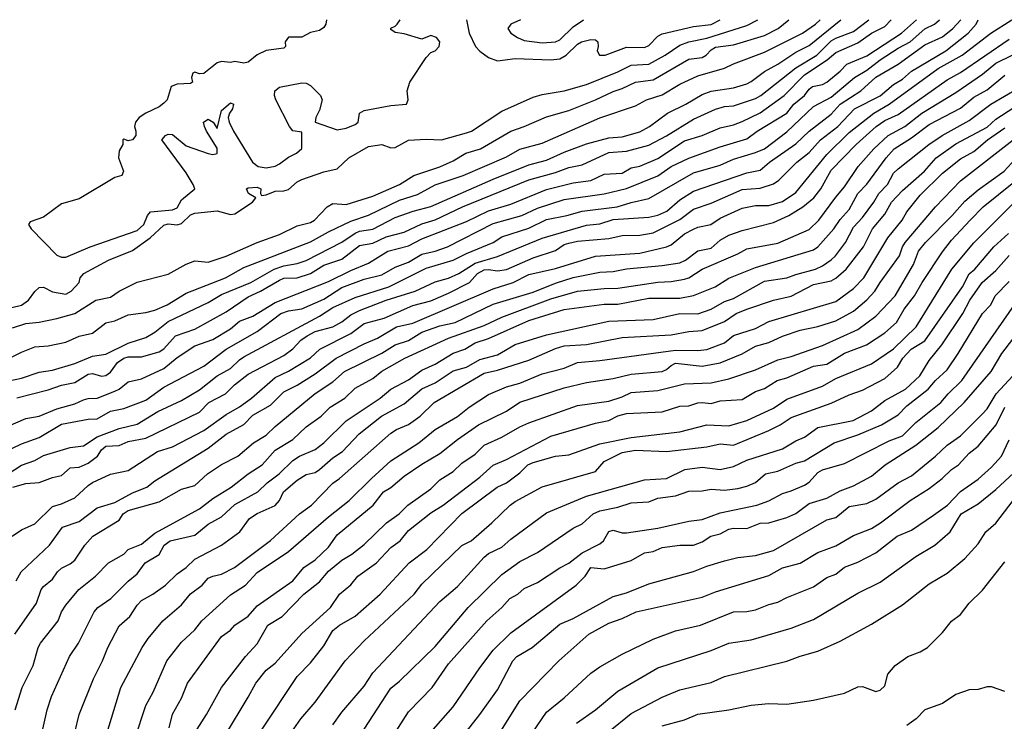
# Model space of a CAD drawing. Header units: metres. Extents: x -46681 to -43747, y -240911 to -237677.
# Tile 1051 of 1056: x -44356 to -44245, y -237755 to -237677. Entities that reach past the tile are written whole.
import ezdxf

# ---------------------------------------------------------------- set-up
doc = ezdxf.new("R2010")
doc.units = ezdxf.units.M
doc.layers.add('CONTOUR_INDEX', color=1, linetype='Continuous')
doc.layers.add('CONTOUR_INTER', color=3, linetype='Continuous')

msp = doc.modelspace()

# ---------------------------------------------------------------- linework, layer by layer
at = {"layer": 'CONTOUR_INDEX'}
for points, elevation in [([(-44358.6, -237715.35), (-44355.6, -237713.86), (-44354.1, -237713.26), (-44352.6, -237713.15), (-44350.6, -237712.74), (-44349.1, -237712.07), (-44347.6, -237711.7), (-44346.1, -237710.54), (-44345.1, -237710.34), (-44343.6, -237709.65), (-44341.6, -237709.41), (-44340.6, -237709.13), (-44339.22, -237708.52), (-44337.1, -237707.24), (-44332.65, -237705.52), (-44330.6, -237704.36), (-44323.1, -237701.48), (-44321.1, -237700.33), (-44318.6, -237699.15), (-44316.6, -237698.47), (-44313.1, -237696.79), (-44311.1, -237696.14), (-44309.1, -237695.08), (-44305.97, -237694.02), (-44301.1, -237691.93), (-44299.6, -237691.07), (-44297.1, -237690.4), (-44290.6, -237687.54), (-44286.6, -237686.19), (-44285.35, -237685.52), (-44283.6, -237684.95), (-44281.6, -237683.76), (-44279.6, -237682.84), (-44276.6, -237681.97), (-44275.6, -237681.48), (-44272.1, -237680.16), (-44267.82, -237678.02), (-44266.37, -237677.02), (-44265.86, -237676.52)], 50), ([(-44357.08, -237727.52), (-44355.6, -237726.54), (-44354.1, -237726), (-44353.1, -237725.47), (-44350.1, -237724.55), (-44348.6, -237724.36), (-44347.1, -237723.37), (-44344.6, -237722.42), (-44342.6, -237721.92), (-44340.26, -237720.52), (-44337.6, -237719.27), (-44335.6, -237718.07), (-44333.59, -237716.52), (-44332.1, -237715.7), (-44331.1, -237714.7), (-44330.6, -237714.37), (-44322.1, -237709.82), (-44320.6, -237708.85), (-44318.1, -237707.73), (-44314.33, -237706.52), (-44310.1, -237704.41), (-44307.1, -237703.52), (-44305.6, -237702.77), (-44302.6, -237701.54), (-44301.6, -237700.92), (-44298.6, -237699.92), (-44296.6, -237698.97), (-44294.31, -237698.52), (-44292.6, -237698.03), (-44288.65, -237697.52), (-44287.1, -237697.03), (-44285.1, -237696.61), (-44280.1, -237693.72), (-44277.1, -237692.84), (-44275.6, -237692.19), (-44273.1, -237691.44), (-44272.12, -237691.02), (-44269.6, -237689.1), (-44266.6, -237686.28), (-44264.6, -237685.21), (-44262.01, -237683.02), (-44260.6, -237682.19), (-44259.1, -237681.02), (-44257.1, -237679.73), (-44255.72, -237679.02), (-44254.1, -237677.53), (-44252.99, -237677.02), (-44252.45, -237676.52)], 55), ([(-44356.31, -237754.02), (-44355.5, -237751.52), (-44354.29, -237749.02), (-44353.72, -237747.02), (-44353.43, -237746.52), (-44351.47, -237744.02), (-44351.09, -237743.02), (-44350.6, -237742.25), (-44349.13, -237740.52), (-44347.27, -237739.02), (-44345.82, -237737.52), (-44344.1, -237736.54), (-44343.6, -237736.01), (-44342.1, -237735.4), (-44340.6, -237734.19), (-44335.6, -237731.44), (-44334.1, -237730.28), (-44332.04, -237729.02), (-44330.1, -237727.52), (-44328.55, -237726.52), (-44327.1, -237724.87), (-44325.1, -237723.65), (-44323.6, -237722.23), (-44321.9, -237721.02), (-44320.9, -237720.02), (-44319.27, -237719.02), (-44318.1, -237717.89), (-44316.1, -237716.8), (-44315.1, -237716), (-44312.53, -237714.52), (-44307.6, -237712.28), (-44303.6, -237710.85), (-44301.6, -237709.91), (-44296.1, -237707.85), (-44293.1, -237706.99), (-44290.1, -237706.69), (-44288.6, -237706.67), (-44284.1, -237705.98), (-44282.6, -237705.91), (-44281.1, -237705.66), (-44280.6, -237705.5), (-44279.1, -237704.54), (-44275.1, -237702.82), (-44274.1, -237702.26), (-44270.6, -237701.6), (-44267.1, -237700.08), (-44266, -237699.02), (-44264.1, -237696.43), (-44263.1, -237695.28), (-44261.57, -237693.02), (-44259.82, -237691.02), (-44258.21, -237689.52), (-44256.33, -237688.52), (-44254.44, -237687.02), (-44250.6, -237684.71), (-44247.6, -237682.63), (-44246.1, -237681.41), (-44242.29, -237679.52)], 60), ([(-44339, -237756.02), (-44338.6, -237754.51), (-44337.6, -237752.72), (-44336.94, -237751.02), (-44333.1, -237745.78), (-44332.1, -237745.08), (-44331.6, -237744.5), (-44330.1, -237743.48), (-44329.1, -237742.32), (-44325.09, -237739.52), (-44323.86, -237738.02), (-44322.6, -237737.16), (-44321.1, -237735.74), (-44320.1, -237734.37), (-44316.08, -237731.02), (-44314.91, -237729.52), (-44314.1, -237729.04), (-44312.6, -237727.78), (-44310.6, -237726.41), (-44308.6, -237725.23), (-44306.6, -237723.66), (-44304.23, -237722.02), (-44301.1, -237720.48), (-44299.6, -237719.47), (-44294.6, -237717.84), (-44292.1, -237717.25), (-44289.1, -237716.8), (-44287.1, -237716.34), (-44283.6, -237716.02), (-44283.1, -237715.81), (-44282.6, -237715.34), (-44282.1, -237715.09), (-44279.1, -237715.44), (-44277.1, -237715.04), (-44274.6, -237714.04), (-44273.1, -237713.18), (-44271.6, -237712.76), (-44270.1, -237712.07), (-44268.1, -237711.4), (-44266.1, -237710.96), (-44264.1, -237710.32), (-44262.1, -237709.24), (-44260.6, -237707.99), (-44259.7, -237707.02), (-44259.11, -237706.02), (-44256.92, -237703.02), (-44256.61, -237702.02), (-44256.31, -237701.52), (-44252.88, -237697.52), (-44250.1, -237694.63), (-44244.16, -237690.02)], 65), ([(-44320.6, -237755.69), (-44319.6, -237754.27), (-44317.1, -237751.34), (-44316.1, -237749.85), (-44308.6, -237741.85), (-44306.6, -237740.15), (-44303.6, -237736.88), (-44303.1, -237736.47), (-44301.6, -237735.74), (-44300.6, -237734.85), (-44296.6, -237731.89), (-44292.1, -237730.03), (-44285.6, -237728.17), (-44283.1, -237728.02), (-44281.04, -237727.02), (-44279.1, -237726.78), (-44277.1, -237727.01), (-44275.6, -237726.69), (-44274.1, -237725.98), (-44270.1, -237724.69), (-44268.6, -237723.81), (-44267.6, -237723.4), (-44266.1, -237722.33), (-44262.16, -237721.52), (-44260.1, -237720.45), (-44258.6, -237719.28), (-44256.27, -237718.02), (-44254.65, -237716.52), (-44253.6, -237714.77), (-44252.19, -237713.02), (-44249.82, -237709.52), (-44249.03, -237708.02), (-44247.64, -237706.02), (-44246.1, -237704.68), (-44244.6, -237702.99)], 70), ([(-44302.1, -237757), (-44299.58, -237753.02), (-44295.23, -237748.52), (-44291.83, -237745.52), (-44289.6, -237744.28), (-44288.1, -237743.77), (-44286.54, -237743.02), (-44279.1, -237741.38), (-44277.6, -237740.75), (-44271.6, -237738.93), (-44270.1, -237738.08), (-44268.1, -237737.53), (-44266.1, -237736.34), (-44264.1, -237735.61), (-44262.1, -237734.43), (-44260.1, -237733.65), (-44259.08, -237733.02), (-44255.73, -237730.52), (-44253.6, -237729.17), (-44252.14, -237728.02), (-44251.1, -237727.02), (-44250.32, -237726.52), (-44249.1, -237725.21), (-44248.1, -237724.42), (-44246.07, -237722.02), (-44245.1, -237720.01)], 75)]:
    msp.add_lwpolyline(points, dxfattribs=dict(at, elevation=elevation))
at = {"layer": 'CONTOUR_INTER'}
for points, elevation in [([(-44360.6, -237717.82), (-44355.6, -237716.79), (-44353.6, -237716.09), (-44352.1, -237715.88), (-44349.6, -237715.14), (-44347.6, -237714.31), (-44346.1, -237714.07), (-44343.6, -237712.86), (-44341.6, -237712.19), (-44340.6, -237711.59), (-44339.1, -237710.41), (-44334.6, -237708.28), (-44333.1, -237707.36), (-44329.81, -237706.02), (-44327.19, -237704.52), (-44326.1, -237704.16), (-44324.6, -237703.91), (-44323.6, -237703.55), (-44319.6, -237701.5), (-44318.1, -237700.48), (-44317.6, -237700.27), (-44316.1, -237700.03), (-44313.6, -237698.74), (-44311.56, -237698.02), (-44309.6, -237697.51), (-44302.6, -237694.42), (-44298.6, -237692.83), (-44296.6, -237692.29), (-44294.6, -237691.38), (-44292.1, -237690.45), (-44289.6, -237689.79), (-44288.1, -237689.68), (-44286.1, -237689.1), (-44285.03, -237688.52), (-44283, -237687.02), (-44280.95, -237686.02), (-44279.1, -237684.91), (-44278.1, -237684.55), (-44275.6, -237684.16), (-44274.1, -237683.72), (-44273.6, -237683.45), (-44272.1, -237682.33), (-44270.6, -237681.52), (-44268.6, -237680.18), (-44267.1, -237679.41), (-44263.53, -237676.52)], 51), ([(-44359.1, -237723.03), (-44355.1, -237721.3), (-44353.6, -237721.02), (-44351.6, -237720.22), (-44349.6, -237719.66), (-44348.6, -237719.19), (-44348.1, -237719.04), (-44347.1, -237719.02), (-44345.1, -237718.24), (-44344.6, -237718), (-44343.6, -237717.2), (-44342.1, -237716.83), (-44339.6, -237715.67), (-44338.1, -237714.45), (-44336.1, -237713.13), (-44334.1, -237712.43), (-44332.1, -237711.23), (-44331.1, -237710.36), (-44329.6, -237709.81), (-44327.1, -237708.26), (-44321.1, -237705.91), (-44318.6, -237704.67), (-44316.6, -237703.85), (-44314.43, -237702.52), (-44312.1, -237701.92), (-44310.6, -237701.14), (-44305.6, -237699.17), (-44303.1, -237697.99), (-44300.6, -237697.25), (-44296.6, -237695.57), (-44293.6, -237694.82), (-44291.6, -237694.57), (-44290.1, -237693.88), (-44288.1, -237693.74), (-44287.1, -237693.16), (-44286.1, -237692.95), (-44284.1, -237692.1), (-44281.1, -237690.13), (-44279.1, -237689.53), (-44277.1, -237688.67), (-44275.6, -237688.33), (-44274.6, -237687.95), (-44272.6, -237686.97), (-44269.88, -237685.02), (-44267.6, -237682.71), (-44265.06, -237681.02), (-44264.1, -237680.19), (-44261.6, -237679.13), (-44260.09, -237678.02), (-44258.6, -237677.28), (-44257.86, -237676.52)], 53), ([(-44357.6, -237709.06), (-44355.6, -237708.58), (-44354.81, -237708.02), (-44354.1, -237707.04), (-44353.6, -237706.58), (-44353.1, -237706.57), (-44352.1, -237707.06), (-44350.6, -237707.34), (-44350.02, -237707.02), (-44349.11, -237706.02), (-44348.98, -237705.52), (-44348.57, -237705.02), (-44345.81, -237703.52), (-44343.1, -237702.44), (-44341.13, -237701.02), (-44339.6, -237699.59), (-44339.1, -237699.45), (-44338.1, -237699.54), (-44337.6, -237699.4), (-44336.6, -237698.44), (-44336.1, -237698.26), (-44333.6, -237698), (-44332.1, -237698.38), (-44331.6, -237698.31), (-44329.64, -237697.02), (-44329.25, -237696.52), (-44330.08, -237696.02), (-44330.29, -237695.52), (-44330.1, -237695.4), (-44329.1, -237695.31), (-44328.7, -237695.52), (-44328.74, -237696.02), (-44328.6, -237696.25), (-44328.1, -237696.2), (-44327.1, -237695.77), (-44326.1, -237695.73), (-44325.6, -237695.57), (-44324.6, -237694.73), (-44324.1, -237694.48), (-44321.6, -237693.59), (-44320.1, -237693.28), (-44318.79, -237692.02), (-44316.6, -237690.75), (-44315.1, -237690.52), (-44314.1, -237690.91), (-44313.6, -237690.88), (-44312.1, -237690.06), (-44310.1, -237689.93), (-44308.41, -237690.02), (-44305.6, -237689.22), (-44305.04, -237689.02), (-44301.6, -237686.8), (-44298.1, -237685.23), (-44297.1, -237684.93), (-44294.6, -237684.5), (-44292.1, -237683.79), (-44288.6, -237682.39), (-44287.1, -237681.63), (-44285.1, -237681.53), (-44283.25, -237680.52), (-44281.6, -237679.37), (-44280.6, -237679.01), (-44278.6, -237678.59), (-44274.1, -237677.16), (-44272.84, -237676.52)], 48), ([(-44357.6, -237725.12), (-44355.6, -237724.15), (-44353.6, -237723.45), (-44351.1, -237721.93), (-44348.1, -237721.38), (-44347.1, -237721.35), (-44345.6, -237720.49), (-44344.1, -237720.18), (-44341.6, -237719.25), (-44339.6, -237717.78), (-44335.1, -237715.42), (-44332.58, -237713.52), (-44329.1, -237711.55), (-44326.46, -237709.52), (-44325.6, -237709.2), (-44324.1, -237709), (-44321.6, -237707.9), (-44319.6, -237706.59), (-44317.1, -237705.66), (-44315.1, -237705.16), (-44313.6, -237704.31), (-44312.1, -237703.73), (-44310.6, -237702.83), (-44309.1, -237702.52), (-44307.73, -237702.02), (-44302.6, -237699.41), (-44299.36, -237698.52), (-44297.6, -237697.7), (-44294.6, -237696.71), (-44290.1, -237696.09), (-44287.6, -237695.47), (-44284.1, -237694.04), (-44282.6, -237692.99), (-44280.6, -237692.07), (-44277.1, -237690.78), (-44274.1, -237689.91), (-44272.91, -237689.02), (-44269.6, -237687.02), (-44268.8, -237686.02), (-44267.6, -237685.03), (-44267.1, -237684.33), (-44266.72, -237684.02), (-44265.6, -237683.8), (-44265.12, -237683.52), (-44263.6, -237682.29), (-44262.87, -237681.52), (-44260.6, -237680.58), (-44256.71, -237678.02), (-44255.02, -237676.52)], 54), ([(-44356.63, -237734.52), (-44355.6, -237733.81), (-44354.1, -237733.11), (-44352.1, -237731.17), (-44351.1, -237730.87), (-44349.6, -237730.2), (-44348.1, -237728.81), (-44347.6, -237728.5), (-44345.6, -237727.56), (-44343.6, -237727.15), (-44340.31, -237725.02), (-44338.6, -237724.5), (-44335.1, -237722.66), (-44332.6, -237720.85), (-44331.1, -237720), (-44329.73, -237719.02), (-44327.1, -237716.69), (-44325.6, -237715.99), (-44323.1, -237714.47), (-44322.06, -237713.52), (-44318.6, -237711.75), (-44317.1, -237710.65), (-44314.82, -237710.02), (-44311.6, -237708.62), (-44309.6, -237708.09), (-44307.6, -237707.24), (-44305.24, -237706.02), (-44304.34, -237705.02), (-44303.6, -237704.62), (-44303.1, -237704.56), (-44302.1, -237704.71), (-44301.1, -237704.57), (-44298.1, -237703.25), (-44295.6, -237702.44), (-44294.6, -237701.76), (-44294.1, -237701.6), (-44293.1, -237701.4), (-44289.6, -237701.09), (-44288.1, -237700.77), (-44286.1, -237700.72), (-44284.6, -237700.44), (-44281.6, -237698.95), (-44280.1, -237697.81), (-44278.1, -237697.11), (-44274.6, -237695.57), (-44272.6, -237695.44), (-44271.1, -237694.94), (-44270.48, -237694.52), (-44268.46, -237692.52), (-44267.1, -237691.43), (-44265.83, -237690.02), (-44263.87, -237688.52), (-44262.01, -237686.52), (-44259.1, -237685.08), (-44257.6, -237683.78), (-44256.6, -237683.21), (-44255.6, -237682.28), (-44251.72, -237680.02), (-44249.21, -237678.02), (-44248.34, -237677.02), (-44248.1, -237676.52)], 57), ([(-44356.6, -237711.13), (-44355.1, -237710.63), (-44353.6, -237710.49), (-44351.6, -237710.08), (-44349.6, -237709.52), (-44347.24, -237708.02), (-44345.6, -237707.68), (-44344.6, -237707.01), (-44342.6, -237705.98), (-44339.1, -237705.08), (-44337.1, -237703.97), (-44336.1, -237703.58), (-44334.6, -237703.73), (-44332.6, -237703.09), (-44329.1, -237701.52), (-44326.6, -237700.64), (-44324.6, -237699.66), (-44323.1, -237699.31), (-44322.67, -237699.02), (-44321.24, -237697.52), (-44320.6, -237697.17), (-44319.1, -237697.28), (-44316.1, -237696.34), (-44313.12, -237695.02), (-44311.5, -237694.02), (-44308.6, -237693.04), (-44307.1, -237692.35), (-44305.67, -237691.52), (-44304, -237691.02), (-44300.61, -237689.02), (-44299.1, -237688.5), (-44296.6, -237687.41), (-44294.1, -237686.73), (-44291.09, -237685.52), (-44289.1, -237684.57), (-44288.1, -237684.25), (-44286.6, -237683.52), (-44284.6, -237683.26), (-44280.6, -237680.95), (-44279.1, -237680.75), (-44278.65, -237680.52), (-44278.1, -237679.91), (-44277.6, -237679.62), (-44275.6, -237679.35), (-44272.1, -237678.28), (-44270.56, -237677.52), (-44269.36, -237676.52)], 49), ([(-44356.56, -237729.02), (-44355.1, -237728.59), (-44353.6, -237728.5), (-44352.1, -237727.92), (-44351.1, -237727.7), (-44350.1, -237726.85), (-44349.1, -237726.78), (-44348.1, -237726.3), (-44347.03, -237725.52), (-44346.6, -237724.83), (-44346.1, -237724.4), (-44344.6, -237724.34), (-44343.6, -237723.87), (-44341.6, -237723.52), (-44335.6, -237720.6), (-44334.55, -237719.52), (-44332.67, -237718.52), (-44331.65, -237717.52), (-44330.1, -237716.34), (-44326.1, -237714.22), (-44325.1, -237713.48), (-44324.19, -237712.52), (-44323.47, -237712.02), (-44322.6, -237711.53), (-44320.6, -237711), (-44319.6, -237710.46), (-44318.6, -237709.67), (-44317.6, -237709.17), (-44314.6, -237708.02), (-44311.35, -237707.02), (-44309.1, -237705.96), (-44307.6, -237705.56), (-44306.44, -237705.02), (-44304.6, -237703.86), (-44302.1, -237703.1), (-44297.1, -237701.04), (-44292.1, -237699.61), (-44290.6, -237699.46), (-44289.1, -237698.94), (-44285.1, -237698.7), (-44284.1, -237698.47), (-44283.08, -237698.02), (-44281.6, -237696.76), (-44280.1, -237695.79), (-44274.1, -237693.72), (-44272.6, -237693.42), (-44271.55, -237692.52), (-44268.6, -237690.44), (-44267.1, -237689.05), (-44264.6, -237687.11), (-44263.62, -237686.02), (-44261.28, -237684.52), (-44259.6, -237682.98), (-44257.1, -237681.51), (-44254.1, -237679.35), (-44252.1, -237678.44), (-44250.95, -237677.52), (-44250.06, -237676.52)], 56), ([(-44356.17, -237739.52), (-44355.63, -237738.52), (-44352.44, -237735.52), (-44350.98, -237733.52), (-44349.1, -237732.85), (-44347.1, -237731.32), (-44345.1, -237730.72), (-44343.1, -237729.66), (-44341.5, -237729.02), (-44340.6, -237728.31), (-44334.6, -237724.62), (-44332.6, -237723.05), (-44330.6, -237721.96), (-44329.6, -237720.94), (-44327.6, -237719.82), (-44326.1, -237718.31), (-44324.6, -237717.56), (-44322.6, -237716.28), (-44320.22, -237714.52), (-44317.1, -237712.9), (-44315.6, -237712.29), (-44313.46, -237711.02), (-44311.6, -237710.6), (-44302.6, -237706.75), (-44300.36, -237706.02), (-44298.6, -237705.12), (-44295.6, -237704.45), (-44291.1, -237703.08), (-44286.1, -237702.74), (-44283.1, -237702.03), (-44282.6, -237701.81), (-44281.1, -237700.58), (-44280.1, -237700.04), (-44279.6, -237699.82), (-44278.12, -237699.52), (-44277.1, -237698.82), (-44274.6, -237697.69), (-44273.1, -237697.39), (-44271.6, -237697.37), (-44270.1, -237696.94), (-44268.6, -237695.93), (-44265.1, -237691.67), (-44262.6, -237689.2), (-44259.82, -237687.02), (-44258.1, -237686), (-44252.6, -237682.01), (-44249.9, -237680.52), (-44246.67, -237678.02), (-44244.31, -237676.52)], 58), ([(-44356.1, -237718.98), (-44352.6, -237718.1), (-44351.1, -237717.55), (-44349.6, -237717.25), (-44348.1, -237716.32), (-44347.6, -237716.24), (-44346.6, -237716.56), (-44346.1, -237716.49), (-44345.6, -237716.1), (-44344.78, -237715.02), (-44344.1, -237714.53), (-44343.6, -237714.39), (-44342.1, -237714.38), (-44340.1, -237713.82), (-44339.6, -237713.46), (-44338.28, -237712.02), (-44336.1, -237711.27), (-44332.6, -237709.32), (-44330.1, -237707.65), (-44328.73, -237707.02), (-44326.6, -237705.76), (-44326.1, -237705.56), (-44324.6, -237705.52), (-44323.1, -237705.02), (-44321.6, -237704.09), (-44319.6, -237703.4), (-44317.6, -237701.87), (-44316.1, -237701.61), (-44314.6, -237700.92), (-44312.6, -237700.38), (-44310.6, -237699.46), (-44309.1, -237699), (-44306.05, -237697.52), (-44298.6, -237694.5), (-44295.6, -237693.69), (-44294.1, -237693.12), (-44292.6, -237692.83), (-44289.6, -237691.44), (-44287.6, -237691.28), (-44285.1, -237690.6), (-44283.1, -237689.55), (-44280.1, -237687.68), (-44277.6, -237686.55), (-44276.6, -237686.26), (-44275.6, -237686.19), (-44273.1, -237685.35), (-44272.52, -237685.02), (-44268.6, -237681.94), (-44266.21, -237680.52), (-44264.6, -237678.9), (-44264.1, -237678.61), (-44262.1, -237677.86), (-44260.38, -237676.52)], 52), ([(-44321.31, -237676.52), (-44321.38, -237677.02), (-44321.6, -237677.41), (-44322.1, -237677.73), (-44323.1, -237677.96), (-44324.1, -237678.48), (-44325.6, -237678.47), (-44325.96, -237679.02), (-44325.94, -237679.52), (-44326.1, -237679.7), (-44328.1, -237679.98), (-44329.1, -237680.46), (-44330.1, -237681.28), (-44330.6, -237681.4), (-44331.6, -237681.22), (-44332.1, -237681.32), (-44333.1, -237681.21), (-44333.6, -237681.36), (-44335.1, -237682.57), (-44335.6, -237682.58), (-44336.1, -237682.41), (-44336.32, -237682.52), (-44336.48, -237683.02), (-44336.36, -237683.52), (-44336.6, -237683.68), (-44338.1, -237683.75), (-44338.77, -237684.02), (-44339.23, -237685.52), (-44339.6, -237685.9), (-44340.1, -237686.29), (-44341.61, -237687.02), (-44342.35, -237687.52), (-44342.79, -237688.02), (-44342.88, -237688.52), (-44342.72, -237689.02), (-44342.74, -237689.52), (-44343.1, -237690.01), (-44343.6, -237690.14), (-44344.1, -237689.92), (-44344.19, -237690.02), (-44344.2, -237690.52), (-44344.6, -237691.24), (-44344.7, -237692.02), (-44344.11, -237693.52), (-44344.3, -237694.02), (-44345.1, -237694.23), (-44349.1, -237696.62), (-44351.1, -237697.2), (-44353.1, -237698.68), (-44354.6, -237699.21), (-44354.78, -237699.52), (-44354.49, -237700.02), (-44351.6, -237702.96), (-44351.1, -237703.17), (-44350.6, -237703.19), (-44347.88, -237702.02), (-44342.6, -237700.19), (-44341.84, -237699.52), (-44341.41, -237698.52), (-44341.1, -237698.09), (-44338.6, -237697.88), (-44338.1, -237697.64), (-44337.6, -237696.73), (-44336.12, -237695.52), (-44336.29, -237695.02), (-44337.1, -237693.71), (-44339.8, -237690.02), (-44339.42, -237689.52), (-44339.1, -237689.37), (-44338.6, -237689.4), (-44337.1, -237690.69), (-44334.6, -237691.54), (-44334.1, -237691.64), (-44333.6, -237691.54), (-44333.6, -237690.96), (-44334.78, -237689.02), (-44335.03, -237688.52), (-44335.12, -237688.02), (-44334.6, -237687.68), (-44334.05, -237688.02), (-44333.6, -237688.74), (-44333.1, -237686.7), (-44332.1, -237685.85), (-44331.75, -237686.02), (-44331.86, -237686.52), (-44332.21, -237687.02), (-44332.38, -237687.52), (-44332.26, -237688.02), (-44331.75, -237689.02), (-44329.63, -237692.52), (-44329, -237693.02), (-44328.1, -237693.17), (-44327.1, -237692.98), (-44326.6, -237692.72), (-44325.6, -237691.96), (-44324.69, -237691.52), (-44324.1, -237691), (-44324.1, -237689.13), (-44325.1, -237688.99), (-44325.48, -237688.52), (-44326.99, -237685.52), (-44327.16, -237685.02), (-44327.13, -237684.52), (-44326.6, -237684.09), (-44324.1, -237683.61), (-44323.6, -237683.66), (-44323.1, -237683.89), (-44322, -237685.02), (-44321.81, -237685.52), (-44322.1, -237686.67), (-44322.51, -237687.52), (-44322.57, -237688.02), (-44320.1, -237688.87), (-44319.1, -237688.7), (-44318.1, -237688.3), (-44317.76, -237688.02), (-44317.61, -237687.02), (-44317.1, -237686.7), (-44314.1, -237686.16), (-44312.34, -237686.02), (-44312.13, -237685.52), (-44312.27, -237684.52), (-44311.97, -237683.52), (-44310.1, -237680.76), (-44309.6, -237680.21), (-44309.09, -237680.02), (-44308.67, -237679.52), (-44308.57, -237679.02), (-44308.95, -237678.52), (-44309.6, -237678.28), (-44310.6, -237678.71), (-44312.6, -237678.09), (-44313.6, -237677.94), (-44314.1, -237677.62), (-44314.1, -237677.46), (-44313.6, -237677.26), (-44313.36, -237677.02), (-44313.05, -237676.52)], 47), ([(-44305.59, -237676.52), (-44305.29, -237678.02), (-44304.59, -237679.52), (-44304.1, -237680.06), (-44303.1, -237680.76), (-44302.1, -237681.15), (-44300.1, -237680.88), (-44296.1, -237681.03), (-44295.1, -237680.91), (-44294.37, -237680.52), (-44293.1, -237679.27), (-44292.67, -237679.02), (-44291.6, -237678.75), (-44291.1, -237678.79), (-44290.84, -237679.02), (-44290.78, -237679.52), (-44290.92, -237680.02), (-44290.63, -237680.52), (-44290.01, -237680.52), (-44287.6, -237679.62), (-44285.6, -237679.63), (-44285.1, -237679.41), (-44284.1, -237678.36), (-44283.6, -237678.11), (-44280.1, -237677.28), (-44278.1, -237677.05), (-44277.08, -237676.52)], 47), ([(-44299.51, -237676.52), (-44300.61, -237677.02), (-44300.96, -237677.52), (-44300.61, -237678.02), (-44299.87, -237678.52), (-44299.1, -237678.84), (-44297.1, -237679.13), (-44295.6, -237679.01), (-44295.1, -237678.79), (-44293.6, -237677.32), (-44292.45, -237676.52)], 46), ([(-44356.33, -237745.52), (-44353.91, -237742.02), (-44353.36, -237740.52), (-44353.1, -237740.15), (-44352.1, -237739.34), (-44351.54, -237738.52), (-44351.1, -237738.11), (-44350.1, -237737.61), (-44349.6, -237737.2), (-44348.46, -237735.52), (-44347.57, -237734.52), (-44344.6, -237732.7), (-44344.15, -237732.02), (-44343.6, -237731.65), (-44340.1, -237730.66), (-44337.6, -237729.25), (-44336.1, -237728.82), (-44334.69, -237727.52), (-44333.1, -237726.46), (-44331.27, -237725.52), (-44329.5, -237724.02), (-44328.1, -237723.16), (-44327.1, -237722.2), (-44322.6, -237718.51), (-44320.6, -237717.2), (-44319.31, -237716.02), (-44315.1, -237713.95), (-44313.6, -237713.01), (-44312.1, -237712.53), (-44310.6, -237711.59), (-44308.6, -237710.89), (-44306.86, -237710.52), (-44302.6, -237708.48), (-44298.1, -237707.1), (-44295.6, -237706.09), (-44293.6, -237705.45), (-44290.6, -237704.88), (-44289.1, -237704.79), (-44287.6, -237704.48), (-44283.6, -237704.12), (-44281.6, -237703.81), (-44280.98, -237703.52), (-44279.6, -237702.47), (-44278.1, -237702.16), (-44277.1, -237701.27), (-44276.1, -237700.72), (-44274.6, -237700.18), (-44271.1, -237699.3), (-44269.36, -237698.52), (-44267.79, -237697.52), (-44266.57, -237696.52), (-44265.77, -237695.52), (-44264.6, -237693.41), (-44261.8, -237690.52), (-44259.57, -237688.52), (-44258.6, -237687.82), (-44257.1, -237687.17), (-44251.6, -237683.26), (-44250.1, -237682.43), (-44244.6, -237678.72)], 59), ([(-44353.59, -237758.02), (-44352.71, -237754.02), (-44352.2, -237752.52), (-44350.2, -237748.02), (-44349.17, -237746.52), (-44347.42, -237743.02), (-44347, -237742.52), (-44345.56, -237741.52), (-44343.6, -237739.56), (-44342.6, -237738.76), (-44341.68, -237737.52), (-44340.1, -237736.56), (-44339.56, -237735.52), (-44338.87, -237735.02), (-44336.1, -237734.41), (-44334.6, -237733.17), (-44333.1, -237732.35), (-44331.6, -237730.97), (-44329.04, -237729.52), (-44327.99, -237728.52), (-44326.64, -237727.52), (-44325.1, -237726), (-44324.35, -237725.52), (-44322.6, -237724.78), (-44321.63, -237724.02), (-44319.1, -237721.56), (-44315.28, -237719.02), (-44314.08, -237718.02), (-44312.1, -237716.96), (-44310.6, -237715.89), (-44309.1, -237715.19), (-44307.1, -237713.98), (-44305.77, -237713.52), (-44304.6, -237712.8), (-44303.1, -237712.3), (-44298.6, -237710.31), (-44294.6, -237709.05), (-44290.1, -237708.45), (-44288.6, -237708.46), (-44285.1, -237707.79), (-44281.6, -237707.77), (-44280.1, -237707.49), (-44277.64, -237706.52), (-44276.1, -237705.54), (-44273.1, -237704.36), (-44266.6, -237702.35), (-44266.1, -237702.01), (-44264.32, -237700.02), (-44263.6, -237698.95), (-44262.6, -237697.85), (-44261.6, -237696.04), (-44260.6, -237695), (-44258.42, -237692.02), (-44257.54, -237691.02), (-44255.6, -237689.78), (-44253.6, -237688.28), (-44250.1, -237686.45), (-44248.6, -237685.21), (-44247.1, -237684.38), (-44245.1, -237682.75)], 61), ([(-44349.6, -237756.55), (-44349.1, -237754.52), (-44347.51, -237750.52), (-44346.5, -237748.52), (-44345.89, -237747.02), (-44344.6, -237744.6), (-44343.42, -237743.52), (-44342.6, -237742.25), (-44342.1, -237741.74), (-44340.82, -237741.02), (-44339.42, -237740.02), (-44338.1, -237738.75), (-44337.07, -237738.02), (-44336.1, -237737.11), (-44333.1, -237735.54), (-44331.07, -237734.02), (-44329.95, -237732.52), (-44329.1, -237731.96), (-44327.1, -237731.06), (-44326.6, -237730.52), (-44326.13, -237729.52), (-44324.6, -237728.21), (-44323.6, -237727.58), (-44322.6, -237727.35), (-44322.1, -237727.04), (-44320.6, -237725.73), (-44319.53, -237725.02), (-44317.63, -237723.02), (-44315.15, -237721.02), (-44312.6, -237719.64), (-44310.6, -237717.97), (-44309.1, -237717.28), (-44307.1, -237715.95), (-44305.59, -237715.52), (-44304.1, -237714.66), (-44302.1, -237714.15), (-44300.1, -237712.99), (-44296.6, -237711.9), (-44289.6, -237710.36), (-44284.6, -237710.18), (-44281.6, -237709.5), (-44279.6, -237709.53), (-44278.1, -237709.02), (-44276.6, -237708.15), (-44275.6, -237707.82), (-44272.1, -237705.89), (-44269.6, -237705.51), (-44268.6, -237705.12), (-44266.36, -237704.52), (-44265.6, -237704.16), (-44264.6, -237703.5), (-44264.14, -237703.02), (-44263.02, -237701.52), (-44262.1, -237699.8), (-44261.1, -237698.73), (-44259.83, -237697.02), (-44259.25, -237696.02), (-44258.28, -237695.02), (-44257.6, -237693.76), (-44257.1, -237693.27), (-44253.65, -237690.52), (-44252.14, -237689.52), (-44249.1, -237687.84), (-44246.68, -237686.02), (-44243.6, -237684.22)], 62), ([(-44346.27, -237757.52), (-44344.41, -237751.52), (-44342.04, -237747.02), (-44341.37, -237746.02), (-44339.72, -237744.02), (-44337.6, -237742.21), (-44336.6, -237740.99), (-44335.3, -237740.02), (-44334.6, -237739.23), (-44334.1, -237738.99), (-44333.1, -237738.79), (-44331.64, -237738.02), (-44327.6, -237735), (-44324.34, -237732.02), (-44323.01, -237731.02), (-44320.6, -237728.55), (-44319.84, -237728.02), (-44314.1, -237722.96), (-44313.45, -237722.52), (-44312.1, -237721.97), (-44310.78, -237721.02), (-44309.2, -237719.52), (-44303.6, -237716.2), (-44302.1, -237715.86), (-44298.6, -237714.76), (-44295.6, -237713.45), (-44294.6, -237713.14), (-44292.1, -237712.99), (-44288.1, -237712.2), (-44282.6, -237711.9), (-44280.6, -237711.52), (-44279.1, -237711.43), (-44276.6, -237710.41), (-44275.29, -237709.52), (-44274.1, -237709.01), (-44271.1, -237708.03), (-44269.1, -237707.55), (-44266.6, -237706.26), (-44264.6, -237705.84), (-44264.1, -237705.54), (-44262.94, -237704.52), (-44260.98, -237702.02), (-44259.97, -237700.02), (-44258.6, -237698.35), (-44257.83, -237697.02), (-44256.6, -237695.68), (-44254.13, -237693.52), (-44252.83, -237692.02), (-44250.6, -237690.45), (-44247.1, -237688.57), (-44246.1, -237687.67), (-44244.1, -237686.38)], 63), ([(-44344.07, -237761.02), (-44341.6, -237753.52), (-44340.8, -237752.02), (-44339.24, -237748.52), (-44337.6, -237746.4), (-44336.11, -237745.02), (-44335.34, -237744.02), (-44332.1, -237741.11), (-44330.42, -237740.02), (-44329.1, -237738.59), (-44325.6, -237736.24), (-44321.1, -237732.35), (-44318.75, -237730.52), (-44316.26, -237728.02), (-44314.1, -237726.07), (-44310.95, -237724.02), (-44309.1, -237722.54), (-44306.6, -237721.09), (-44305.27, -237720.02), (-44303.1, -237718.61), (-44301.1, -237717.75), (-44299.6, -237717.34), (-44297.1, -237716.3), (-44294.6, -237715.66), (-44293.1, -237715.01), (-44290.6, -237714.79), (-44282.1, -237713.63), (-44279.6, -237713.68), (-44278.6, -237713.55), (-44276.6, -237712.8), (-44275.6, -237711.97), (-44273.1, -237711.19), (-44271.6, -237710.39), (-44264.1, -237708.16), (-44262.1, -237706.71), (-44260.94, -237705.52), (-44258.24, -237701.02), (-44256.65, -237699.02), (-44256.1, -237698.09), (-44254.6, -237696.21), (-44252.1, -237693.74), (-44250.1, -237692.15), (-44248.6, -237691.31), (-44247.04, -237690.02), (-44245.1, -237688.67)], 64), ([(-44336.1, -237756.58), (-44334.78, -237754.52), (-44333.1, -237751.52), (-44330.41, -237748.02), (-44329.1, -237746.61), (-44327.92, -237744.52), (-44326.29, -237743.52), (-44323.88, -237741.02), (-44322.1, -237739.66), (-44321.1, -237738.43), (-44319.6, -237737.19), (-44318.48, -237736.52), (-44317.1, -237735.46), (-44314.59, -237733.02), (-44313.15, -237732.02), (-44312.18, -237731.02), (-44309.6, -237729.21), (-44308.6, -237728.18), (-44307.1, -237727.26), (-44306.1, -237726.3), (-44304.6, -237725.31), (-44303.6, -237724.28), (-44301.6, -237723.39), (-44299.6, -237722.24), (-44298.6, -237721.78), (-44293.1, -237719.85), (-44289.6, -237719.35), (-44288.1, -237718.87), (-44287.1, -237718.39), (-44284.1, -237718.17), (-44281.1, -237717.4), (-44278.1, -237717.29), (-44276.1, -237716.85), (-44273.1, -237715.82), (-44270.6, -237714.73), (-44269.1, -237714.35), (-44265.6, -237713.1), (-44261.6, -237711.29), (-44259.6, -237709.82), (-44257.43, -237707.52), (-44255.36, -237704.02), (-44254.79, -237702.52), (-44254.01, -237701.52), (-44251.01, -237698.52), (-44249.6, -237696.91), (-44248.1, -237695.64), (-44245.17, -237693.52), (-44243.1, -237691.3)], 66), ([(-44332.77, -237757.02), (-44330.1, -237752.6), (-44329.27, -237751.02), (-44328.1, -237749.56), (-44327.1, -237748.78), (-44324.1, -237745.44), (-44320.88, -237742.52), (-44319.85, -237741.02), (-44318.6, -237739.96), (-44317.81, -237739.02), (-44315.71, -237737.52), (-44314.1, -237735.79), (-44313.05, -237735.02), (-44312.1, -237733.87), (-44309.6, -237731.88), (-44308.21, -237731.02), (-44304.1, -237727.9), (-44302.6, -237726.54), (-44301.1, -237725.89), (-44296.1, -237723.3), (-44291.1, -237721.84), (-44289.6, -237721.54), (-44288.6, -237720.99), (-44287.6, -237720.73), (-44283.6, -237720.54), (-44281.6, -237719.91), (-44280.6, -237719.89), (-44279.6, -237719.55), (-44279.1, -237719.49), (-44278.1, -237719.63), (-44277.1, -237719.3), (-44274.6, -237719.17), (-44273.1, -237718.26), (-44272.1, -237717.92), (-44270.68, -237717.02), (-44269.6, -237716.75), (-44266.6, -237715.43), (-44265.1, -237715.2), (-44263.1, -237713.96), (-44260.63, -237713.02), (-44258.6, -237711.69), (-44257.28, -237710.52), (-44256.41, -237709.02), (-44255.25, -237707.52), (-44254.4, -237706.02), (-44252.1, -237702.57), (-44251.1, -237701.29), (-44248.99, -237699.02), (-44247.52, -237697.52), (-44244.1, -237694.78)], 67), ([(-44328.6, -237756.31), (-44324.6, -237750.28), (-44323.1, -237748.72), (-44321.6, -237746.81), (-44320.6, -237745.12), (-44319.85, -237744.52), (-44318.1, -237743.48), (-44315.27, -237741.02), (-44312.01, -237737.52), (-44310.05, -237736.02), (-44306.1, -237731.96), (-44302.14, -237729.02), (-44301.08, -237728.52), (-44299.6, -237727.39), (-44298.7, -237726.52), (-44298.1, -237726.25), (-44295.6, -237725.53), (-44294.1, -237725.39), (-44290.6, -237724.13), (-44287.1, -237723.43), (-44281.6, -237722.78), (-44278.6, -237722.03), (-44276.1, -237722.12), (-44274.1, -237721.52), (-44271.1, -237720.13), (-44269.6, -237719.13), (-44265.6, -237717.68), (-44264.1, -237716.8), (-44260.1, -237715.17), (-44257.6, -237713.48), (-44255.06, -237711.02), (-44251.07, -237704.52), (-44248.6, -237701.56), (-44244.1, -237697.08)], 68), ([(-44326.28, -237758.02), (-44324.21, -237755.02), (-44322.6, -237753.14), (-44319.22, -237748.52), (-44317.1, -237746.25), (-44311.47, -237741.02), (-44310.6, -237739.92), (-44306.1, -237735.57), (-44305.07, -237735.02), (-44302.75, -237733.02), (-44300.69, -237731.02), (-44300.1, -237730.61), (-44297.1, -237728.99), (-44291.1, -237727.27), (-44290.1, -237726.14), (-44288.1, -237725.1), (-44286.6, -237724.87), (-44283.1, -237725), (-44278.6, -237724.48), (-44277.1, -237724.14), (-44275.6, -237724.3), (-44271.6, -237722.65), (-44270.33, -237722.02), (-44269.1, -237721.18), (-44264.6, -237719.59), (-44262.6, -237718.63), (-44261.1, -237718.11), (-44258.6, -237716.8), (-44257.17, -237715.52), (-44256.56, -237714.52), (-44255.61, -237713.52), (-44254.1, -237712.59), (-44249.85, -237706.52), (-44249.1, -237705.07), (-44248.49, -237704.52), (-44246.35, -237702.02), (-44244.69, -237700.52)], 69), ([(-44317.1, -237756.17), (-44314.1, -237751.57), (-44313.1, -237750.78), (-44309.1, -237746.92), (-44305.38, -237742.52), (-44301.6, -237738.81), (-44299.6, -237737.37), (-44297.6, -237736.36), (-44293.6, -237733.63), (-44292.6, -237733.14), (-44291.34, -237732.02), (-44290.6, -237731.67), (-44288.6, -237731.26), (-44287.1, -237730.77), (-44285.1, -237730.66), (-44284.1, -237730.26), (-44282.1, -237729.98), (-44280.6, -237729.46), (-44279.1, -237729.44), (-44278.1, -237729.24), (-44276.6, -237729.36), (-44275.1, -237729.17), (-44274.1, -237728.89), (-44273.1, -237728.47), (-44271.99, -237727.52), (-44270.6, -237727.2), (-44268.6, -237726.33), (-44267.6, -237726.04), (-44264.29, -237724.02), (-44261.6, -237723.13), (-44258.95, -237722.02), (-44257.1, -237720.9), (-44256.1, -237719.86), (-44253.73, -237718.02), (-44252.91, -237717.02), (-44251.6, -237715.82), (-44250.35, -237714.02), (-44247.6, -237709.52), (-44246.69, -237708.52), (-44246.19, -237707.52), (-44244.6, -237705.92)], 71), ([(-44313.57, -237756.52), (-44312.1, -237754.25), (-44309.43, -237751.52), (-44307.6, -237748.85), (-44303.31, -237744.02), (-44301.6, -237742.52), (-44300.7, -237741.52), (-44299.82, -237741.02), (-44299.1, -237740.4), (-44297.6, -237739.7), (-44295.1, -237738.07), (-44294.1, -237737.55), (-44292.6, -237736.37), (-44290.6, -237735.36), (-44290.19, -237735.02), (-44289.6, -237733.98), (-44289.1, -237733.84), (-44288.1, -237734.14), (-44287.6, -237734.15), (-44284.1, -237733.63), (-44280.6, -237732.82), (-44279.1, -237732.66), (-44277.1, -237731.91), (-44272.95, -237731.02), (-44271.6, -237730.55), (-44270.1, -237729.72), (-44269.1, -237729.44), (-44267.6, -237728.78), (-44267.1, -237728.45), (-44266.1, -237727.37), (-44265.6, -237727.08), (-44263.1, -237726.35), (-44258.1, -237723.81), (-44256.6, -237723.23), (-44255.1, -237721.74), (-44252.3, -237719.52), (-44251.46, -237718.52), (-44249.94, -237717.02), (-44244.01, -237708.52)], 72), ([(-44311.8, -237759.02), (-44307.1, -237753.67), (-44304.1, -237749.28), (-44302.6, -237747.33), (-44300.6, -237745.38), (-44293.25, -237740.02), (-44292.27, -237739.02), (-44291.6, -237738.02), (-44290.1, -237738.19), (-44287.1, -237737.25), (-44285.6, -237736.39), (-44284.6, -237736.25), (-44283.6, -237735.79), (-44281.6, -237735.54), (-44280.1, -237735.51), (-44279.1, -237735.16), (-44278.15, -237734.52), (-44277.1, -237734.27), (-44276.1, -237733.74), (-44275.6, -237733.6), (-44274.1, -237733.64), (-44272.6, -237733.06), (-44271.6, -237733), (-44269.6, -237732.42), (-44268.6, -237731.98), (-44267.1, -237730.86), (-44265.1, -237730.24), (-44263.6, -237729.42), (-44262.1, -237728.87), (-44260.1, -237727.76), (-44258.53, -237726.52), (-44255.1, -237724.29), (-44252.6, -237722.31), (-44249.67, -237719.52), (-44246.64, -237716.02), (-44245.45, -237714.02), (-44242.6, -237710.31)], 73), ([(-44305.6, -237756.43), (-44304.1, -237754.54), (-44302.1, -237751.76), (-44300.39, -237748.52), (-44299.94, -237748.02), (-44298.22, -237747.02), (-44295.1, -237744.41), (-44293.6, -237743.74), (-44289.1, -237741.29), (-44287.6, -237740.87), (-44285.1, -237739.88), (-44280.1, -237738.49), (-44278.6, -237737.88), (-44276.6, -237737.28), (-44275.1, -237736.9), (-44273.1, -237736.69), (-44271.1, -237736.12), (-44265.1, -237732.68), (-44264.1, -237732.4), (-44262.6, -237731.19), (-44260.6, -237730.83), (-44259.6, -237730.37), (-44257.1, -237728.52), (-44255.6, -237727.75), (-44252.88, -237725.52), (-44251.6, -237724.28), (-44250.1, -237723.23), (-44247.6, -237720.78), (-44247.1, -237720.23), (-44246.09, -237718.52), (-44244.19, -237716.52)], 74), ([(-44298.15, -237756.52), (-44296.6, -237754.29), (-44294.6, -237752.67), (-44291.6, -237749.89), (-44290.6, -237749.18), (-44288.1, -237747.76), (-44284.6, -237746.08), (-44282.1, -237745.14), (-44279.31, -237744.52), (-44275.6, -237743), (-44274.1, -237742.96), (-44273.1, -237742.79), (-44271.6, -237742.18), (-44270.6, -237741.92), (-44269.6, -237741.39), (-44266.6, -237740.19), (-44265.1, -237739.15), (-44264.1, -237738.77), (-44263.1, -237738), (-44261.6, -237737.42), (-44259.6, -237736.38), (-44257.19, -237734.52), (-44255.6, -237733.83), (-44253.1, -237732.17), (-44251.53, -237731.02), (-44250.1, -237729.48), (-44248.1, -237728.11), (-44246.6, -237726.78), (-44245.47, -237725.52), (-44244.6, -237723.7)], 76), ([(-44293.23, -237755.52), (-44291.1, -237754.03), (-44288.6, -237751.9), (-44284.1, -237749.28), (-44278.1, -237747.35), (-44276.1, -237746.51), (-44273.6, -237746.15), (-44269.1, -237744.84), (-44266.6, -237743.87), (-44261.6, -237740.93), (-44259.1, -237739.69), (-44255.1, -237736.81), (-44252.97, -237735.52), (-44251.25, -237734.02), (-44249.99, -237732.02), (-44248.1, -237730.89), (-44246.1, -237729.28), (-44242.6, -237726.02)], 77), ([(-44289.68, -237756.52), (-44287.1, -237754.43), (-44283.6, -237752.59), (-44281.6, -237751.78), (-44278.1, -237750.93), (-44276.6, -237750.28), (-44269.6, -237748.56), (-44268.1, -237747.98), (-44266.1, -237747.41), (-44263.6, -237746.31), (-44260.1, -237744.39), (-44256.6, -237742.21), (-44253.6, -237739.86), (-44251.6, -237738.65), (-44249.6, -237737.01), (-44248.1, -237735.37), (-44247.23, -237734.02), (-44246.1, -237733.05), (-44244.17, -237730.52)], 78), ([(-44283.6, -237755.82), (-44281.1, -237755.12), (-44279.6, -237754.5), (-44276.1, -237754.01), (-44273.6, -237753.49), (-44271.6, -237753.32), (-44269.6, -237753.36), (-44266.6, -237752.92), (-44263.1, -237752.14), (-44261.6, -237751.45), (-44261.1, -237751.4), (-44259.6, -237751.95), (-44259.1, -237751.81), (-44258.6, -237751.32), (-44258.26, -237750.02), (-44257.44, -237749.02), (-44256, -237748.02), (-44254.6, -237747.51), (-44253.79, -237747.02), (-44252.1, -237745.33), (-44251.1, -237744.06), (-44250.1, -237743.3), (-44249.1, -237742.03), (-44247.6, -237740.58), (-44245.1, -237737.38)], 79), ([(-44245.1, -237751.97), (-44246.6, -237751.42), (-44247.1, -237751.42), (-44248.1, -237751.74), (-44249.1, -237751.76), (-44250.6, -237752.29), (-44252.1, -237753.29), (-44254.1, -237754.02), (-44255.07, -237755.02), (-44256.1, -237755.78)], 79)]:
    msp.add_lwpolyline(points, dxfattribs=dict(at, elevation=elevation))

doc.saveas('drawing.dxf')
